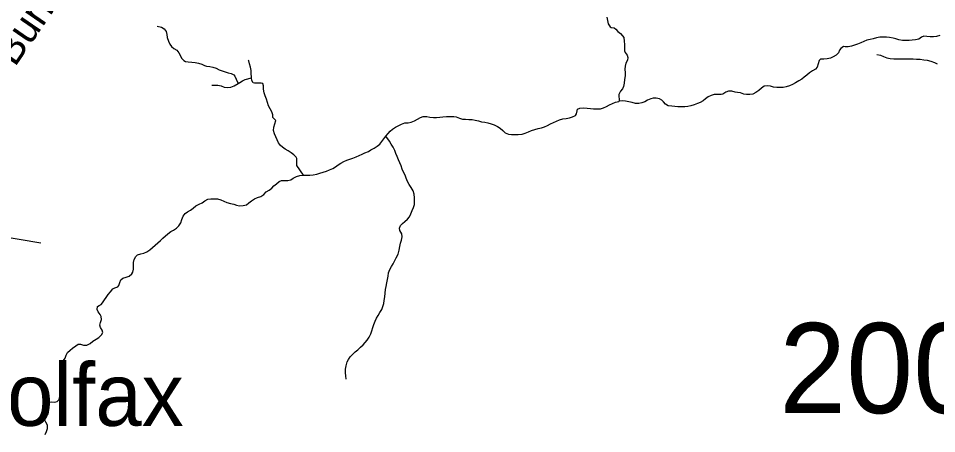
# Model space of a CAD drawing. Extents: x 1662474 to 1856135, y 779280 to 917889.
# Drawn here: x 1700764 to 1703701, y 861669 to 862996 of the extents above; entities that cross this region are included whole.
import ezdxf

# ---------------------------------------------------------------- set-up
doc = ezdxf.new("R2010")
doc.units = 0
for name, color, linetype in [('Cogo Default Point CELL', 7, 'Continuous'), ('Exist Civil Demographics Community Label', 7, 'Continuous'), ('Exist Hydrographic Creek Single Shore', 7, 'Continuous'), ('Exist Road Non-System Type 51', 7, 'Continuous'), ('Exist Road Secondary Type 51 Label', 7, 'Continuous')]:
    doc.layers.add(name, color=color, linetype=linetype)

msp = doc.modelspace()

# ---------------------------------------------------------------- linework, layer by layer
at = {"layer": 'Exist Hydrographic Creek Single Shore'}
for points in [[(1702647, 862999.4), (1702649.1, 862988.9), (1702651.2, 862978.1), (1702656.8, 862968.9), (1702660.1, 862966.3), (1702670.1, 862965.8), (1702674.8, 862961.6), (1702681.6, 862953.8), (1702690.2, 862947.4), (1702697.1, 862940.4), (1702701.4, 862934.3), (1702702.1, 862923.6), (1702703.1, 862912.5), (1702702.9, 862902.3), (1702702.9, 862892.1), (1702704.8, 862886.8), (1702711.2, 862878.1), (1702714.1, 862871.1), (1702712.6, 862862.9), (1702707.6, 862852.9), (1702704.8, 862843.2), (1702704, 862833.2), (1702705, 862822), (1702705.2, 862811.8), (1702703.4, 862800.4), (1702702.1, 862788.4), (1702700.2, 862778.7), (1702696.4, 862771.1), (1702690.5, 862762.9), (1702685, 862752.9), (1702686.1, 862730.9)], [(1701208.8, 862970.8), (1701222.1, 862967.6), (1701230.5, 862962.9), (1701236.9, 862954), (1701239.2, 862944.6), (1701240.5, 862935.1), (1701244.2, 862923.3), (1701248.4, 862913.8), (1701254.1, 862906.5), (1701262, 862899.9), (1701270.8, 862894.1), (1701277.8, 862885.8), (1701281.8, 862877.9), (1701285.9, 862868.4), (1701293.5, 862861.1), (1701299, 862857.7), (1701307.5, 862856.9), (1701318.8, 862855.8), (1701329.5, 862855.1), (1701340.5, 862853.2), (1701350.8, 862849.6), (1701359.9, 862845.1), (1701366.5, 862843.2), (1701376.5, 862842.2), (1701386.5, 862839.8), (1701397, 862836.7), (1701406.6, 862831.4), (1701416.4, 862827.8), (1701426.1, 862825.1), (1701435, 862822), (1701444.8, 862819.9), (1701453.6, 862815.4), (1701456.8, 862811.2), (1701460.5, 862801.5), (1701467.2, 862787.6)], [(1703711.2, 862941.1), (1703701.2, 862938), (1703691, 862936.9), (1703680.8, 862936.9), (1703670.2, 862938.5), (1703660.6, 862939.6), (1703653.2, 862935.9), (1703644.9, 862929.3), (1703634.1, 862927.2), (1703623.2, 862926.7), (1703613.4, 862925.6), (1703602.9, 862925.1), (1703592.4, 862925.6), (1703581, 862927.5), (1703571.4, 862930.4), (1703562.1, 862933.2), (1703551.1, 862935.1), (1703540.9, 862935.9), (1703530.4, 862936.1), (1703519.4, 862936.1), (1703509.1, 862933.5), (1703498.9, 862930.9), (1703489.2, 862928.8), (1703478.4, 862926.4), (1703468.2, 862922.5), (1703458.8, 862917.8), (1703448.8, 862913.3), (1703438.8, 862910.4), (1703429.1, 862907.6), (1703418.9, 862904.9), (1703408.6, 862905.2), (1703403.4, 862905.9), (1703395, 862900.2), (1703391.2, 862894.4), (1703387.4, 862886), (1703380, 862878.4), (1703370.9, 862872.9), (1703361.4, 862868.9), (1703350.9, 862866.3), (1703341.1, 862866.1), (1703330.1, 862865.8), (1703326, 862861.1), (1703322.5, 862850.6), (1703319.6, 862840.4), (1703313.6, 862833.8), (1703304.4, 862827.8), (1703295, 862821.8), (1703286.4, 862814.9), (1703277.4, 862808.3), (1703270, 862802.1), (1703261.1, 862796), (1703250.4, 862789.7), (1703240.6, 862784.7), (1703231.2, 862780.2), (1703219.9, 862777.1), (1703210, 862775.5), (1703199.8, 862775.2), (1703190.2, 862775), (1703180, 862775.8), (1703169.8, 862778.9), (1703159, 862780.2), (1703149.6, 862778.9), (1703140.9, 862772.6), (1703132.2, 862765.6), (1703123.6, 862759), (1703113.6, 862754), (1703104.1, 862752.2), (1703093.1, 862752.7), (1703085, 862754), (1703074.5, 862757.7), (1703064.2, 862758.8), (1703056.6, 862760.1), (1703046.5, 862763.4), (1703036.2, 862763.2), (1703027, 862759.8), (1703017.6, 862754.2), (1703011.8, 862752.7), (1703000.5, 862752.4), (1702990, 862752.2), (1702979.8, 862749.3), (1702970.4, 862745.1), (1702962.2, 862739.1), (1702954.9, 862732.8), (1702945.4, 862727.2), (1702936.2, 862723.6), (1702926.2, 862719.9), (1702915, 862716.5), (1702905.2, 862714.1), (1702895.5, 862713.1)], [(1703510.2, 862880), (1703522.2, 862877.9), (1703531.8, 862874.2), (1703542.2, 862870.2), (1703553, 862867.6), (1703564.2, 862866.9), (1703574.5, 862866.9), (1703584.2, 862866.9), (1703595, 862866.9), (1703606.5, 862867.1), (1703615.4, 862866.9), (1703626.5, 862866.3), (1703637.2, 862866.1), (1703649, 862865.3), (1703660.6, 862863.7), (1703671.1, 862861.9), (1703682.9, 862859.2), (1703694.1, 862855.1), (1703703.4, 862851.1)], [(1701510, 862806.2), (1701509.8, 862808.6), (1701509.2, 862819.4), (1701508.5, 862829.9), (1701506.6, 862840.1), (1701503.5, 862850.6), (1701501.1, 862860.6), (1701500.4, 862862.4)], [(1701467.2, 862787.6), (1701472.5, 862790.5), (1701481.1, 862796), (1701490.1, 862800.8), (1701510, 862806.2)], [(1701676.8, 862495.2), (1701655.5, 862525.7), (1701655.2, 862536.4), (1701654.6, 862548), (1701652.6, 862552.7), (1701645.2, 862560.3), (1701636.5, 862566.4), (1701627.1, 862572.6), (1701618.1, 862577.9), (1701608.8, 862583.9), (1701602.4, 862589.7), (1701596.9, 862597.9), (1701592.2, 862607.8), (1701588.2, 862617.2), (1701583.5, 862627.5), (1701580.9, 862638), (1701581.1, 862648.8), (1701584.6, 862659), (1701587.5, 862669.2), (1701583.5, 862674.2), (1701578.5, 862679.2), (1701577.8, 862687.6), (1701574.6, 862697.6), (1701569.6, 862707), (1701564.6, 862716.5), (1701561, 862727.2), (1701558.1, 862738.2), (1701553.6, 862748.5), (1701550.2, 862757.9), (1701548.9, 862769.8), (1701548.6, 862780.5), (1701546.2, 862787.9), (1701540.5, 862789.2), (1701530.2, 862788.9), (1701519.5, 862788.4), (1701515, 862790.2), (1701511.4, 862797.6), (1701510, 862806.2)], [(1701382.8, 862782.9), (1701402.8, 862782.6), (1701412.6, 862780.2), (1701422.6, 862775.8), (1701433.6, 862774.8), (1701443.6, 862776.1), (1701454.4, 862780), (1701467.2, 862787.6)], [(1702157.5, 862682.1), (1702164.9, 862680.8), (1702174.9, 862676.6), (1702185.1, 862673.7), (1702195, 862673.4), (1702205, 862673.2), (1702215.8, 862672.4), (1702225.8, 862670.8), (1702236, 862668.2), (1702245.8, 862665.3), (1702256.8, 862663.8), (1702266.4, 862662.4), (1702276.6, 862659.2), (1702285.9, 862655.9), (1702296.9, 862650.6), (1702305.5, 862644.8), (1702313.4, 862637.8), (1702321.5, 862630.1), (1702331.5, 862625.9), (1702342, 862624.9), (1702352.5, 862624.9), (1702363.2, 862624.9), (1702375.4, 862625.7), (1702385.6, 862629.1), (1702396.4, 862633.2), (1702406, 862637.2), (1702416.2, 862641.1), (1702427, 862643.8), (1702437.5, 862646.4), (1702447.2, 862649.6), (1702457.2, 862653.8), (1702466.6, 862658.5), (1702476.1, 862662.7), (1702485.9, 862667.4), (1702495.5, 862672.1), (1702505.8, 862675.2), (1702516, 862676.3), (1702527, 862677.6), (1702537.2, 862680.8), (1702546.8, 862685.2), (1702549.9, 862690.5), (1702551.2, 862700.2), (1702553, 862705.4), (1702560.6, 862709.1), (1702571.9, 862709.6), (1702583.5, 862709.4), (1702594.5, 862707.8), (1702604.2, 862706.8), (1702614.5, 862706.5), (1702626, 862706.8), (1702636.2, 862709.6), (1702645.6, 862714.1), (1702655.1, 862719.9), (1702664.9, 862724.4), (1702674.5, 862727.8), (1702684.5, 862730.6), (1702686.1, 862730.9)], [(1702895.5, 862713.1), (1702884.8, 862712.8), (1702873.8, 862713.1), (1702864, 862713.9), (1702854.1, 862715.7), (1702843.2, 862716.8), (1702833.9, 862721.4), (1702827.5, 862729.3), (1702822.9, 862735.1), (1702815.2, 862739.3), (1702804.8, 862741.4), (1702794.8, 862741.4), (1702787.1, 862739.3), (1702776.6, 862734.3), (1702767.8, 862729.6), (1702758, 862725.7), (1702749.1, 862723.8), (1702738.4, 862724.4), (1702727.5, 862726.7), (1702716.8, 862729.6), (1702706.2, 862731.7), (1702695.5, 862732.5), (1702686.1, 862730.9)], [(1701939.6, 862619.4), (1701946.8, 862628.1), (1701953.4, 862635.4), (1701961.5, 862642.2), (1701971.1, 862648.5), (1701980.9, 862654), (1701990.1, 862657.9), (1702000.2, 862661.9), (1702011.4, 862662.4), (1702021.2, 862664.5), (1702031.2, 862669), (1702041, 862674.2), (1702050.1, 862679.5), (1702059.6, 862682.9), (1702070.4, 862682.6), (1702080.9, 862680.5), (1702091.6, 862679.5), (1702102.1, 862679.2), (1702112.1, 862680), (1702122.4, 862681.1), (1702133.6, 862682.9), (1702143.6, 862682.9), (1702157.5, 862682.1)], [(1701676.8, 862495.2), (1701687, 862495.2), (1701697.1, 862495), (1701707.1, 862496), (1701719, 862498.6), (1701728.4, 862501.5), (1701738.9, 862504.7), (1701749.4, 862508.1), (1701759.9, 862511.5), (1701769.9, 862516.5), (1701779.1, 862521.8), (1701787, 862528.1), (1701795.4, 862533.6), (1701805, 862539.1), (1701814.8, 862542.8), (1701824.5, 862545.6), (1701834.5, 862549.1), (1701844.6, 862553), (1701854.6, 862557.4), (1701863.9, 862561.9), (1701873, 862565.8), (1701883.8, 862570.8), (1701892.1, 862575.8), (1701902.1, 862581.3), (1701911.6, 862587.1), (1701920, 862593.9), (1701927.1, 862602.1), (1701933.6, 862610.7), (1701939.6, 862619.4)], [(1701813.1, 861843.1), (1701811.4, 861853.8), (1701810.9, 861863.8), (1701810.9, 861875.1), (1701812.4, 861886.1), (1701815.8, 861898.1), (1701820, 861906), (1701826, 861914.2), (1701833.1, 861921.5), (1701842, 861929.9), (1701850.5, 861937.2), (1701858.6, 861945.1), (1701867, 861952.5), (1701873.8, 861960.6), (1701880.1, 861968.2), (1701886.4, 861977.4), (1701891.4, 861987.4), (1701895.1, 861997.4), (1701898.2, 862008.4), (1701901.6, 862018.1), (1701905.9, 862028.3), (1701910.2, 862037.5), (1701915, 862046.7), (1701920.2, 862056.4), (1701926.6, 862065.6), (1701930.5, 862075.1), (1701933.1, 862084.5), (1701934.8, 862094.5), (1701936, 862106), (1701937.4, 862118.1), (1701938.9, 862129.4), (1701940.8, 862139.6), (1701942.6, 862151.2), (1701945.5, 862161.7), (1701947.2, 862172.4), (1701948.4, 862183.2), (1701952, 862193.4), (1701957.5, 862202.9), (1701962.8, 862211.8), (1701968.9, 862221.8), (1701973.2, 862231.2), (1701979, 862242.2), (1701982.8, 862255.6), (1701984.9, 862266.6), (1701986.9, 862277.1), (1701990.1, 862287.1), (1701991.9, 862298.1), (1701990.4, 862307.6), (1701984.6, 862317.6), (1701983.5, 862325.7), (1701986.4, 862333.6), (1701993, 862340.4), (1702000.6, 862346.4), (1702008.8, 862353.8), (1702015, 862362.2), (1702020, 862371.4), (1702023.6, 862381.6), (1702027.9, 862391.6), (1702031, 862401.2), (1702031.8, 862411.5), (1702031.8, 862422.6), (1702030.5, 862433.8), (1702027.4, 862444.8), (1702020.8, 862455.9), (1702014.5, 862465.6), (1702008.5, 862474.8), (1702004.5, 862485), (1702001.1, 862495.2), (1701996.4, 862504.9), (1701992.1, 862514.4), (1701988.2, 862524.6), (1701984.6, 862533.8), (1701980.6, 862544.3), (1701976.1, 862554.6), (1701972, 862564.5), (1701968.2, 862573.7), (1701963, 862583.9), (1701956.8, 862593.6), (1701951, 862603.1), (1701939.6, 862619.4)], [(1701130.2, 862185.2), (1701132.1, 862194.8), (1701132.6, 862205.2), (1701133.1, 862215.8), (1701135, 862225.9), (1701140, 862235.1), (1701145.5, 862240.1), (1701156, 862243.6), (1701165.5, 862245.6), (1701175.4, 862250.4), (1701184.6, 862256.7), (1701193.5, 862263.8), (1701201.4, 862270.8), (1701210.1, 862278.2), (1701218.5, 862285.8), (1701226.6, 862293.1), (1701242.9, 862307.6), (1701251.8, 862314.4), (1701260.5, 862319.4), (1701269.6, 862325.4), (1701278, 862333.3), (1701283.5, 862342.8), (1701287, 862352.8), (1701291.1, 862364), (1701297.5, 862372.4), (1701305.6, 862377.9), (1701315, 862383.4), (1701323.5, 862390), (1701332.4, 862397.3), (1701342.4, 862401.8), (1701351.8, 862406.5), (1701360.8, 862412.8), (1701370.8, 862417.8), (1701379.9, 862419.6), (1701390.1, 862419.6), (1701401.1, 862419.4), (1701411.4, 862416.2), (1701421.9, 862411.8), (1701431.4, 862408.1), (1701442.4, 862404.7), (1701453.1, 862402.3), (1701462.5, 862398.9), (1701472, 862396.6), (1701483.2, 862397.6), (1701493.8, 862400.2), (1701501.6, 862406), (1701510, 862413.4), (1701519.2, 862419.4), (1701529.5, 862423.9), (1701540, 862427), (1701549.4, 862433.3), (1701557.2, 862441.2), (1701566.2, 862446.9), (1701574.6, 862453.5), (1701581.8, 862460.6), (1701589.9, 862467.7), (1701598, 862474.2), (1701605.6, 862477.6), (1701616.1, 862478.4), (1701626.6, 862478.2), (1701635.8, 862480), (1701643.6, 862485.2), (1701653.6, 862490.5), (1701664.6, 862493.7), (1701675.6, 862495.2), (1701676.8, 862495.2)], [(1700849.8, 861666.4), (1700853.9, 861675.6), (1700857.4, 861685.8), (1700857.1, 861696.3), (1700852.4, 861705.2), (1700847.9, 861714.4), (1700847.1, 861720.8), (1700850.8, 861726.2), (1700859.8, 861732.6), (1700861, 861738.1), (1700859.5, 861744.6), (1700854.8, 861754.3), (1700854.5, 861762.5), (1700858.6, 861769), (1700868.9, 861770.1), (1700880.8, 861769.8), (1700888.9, 861772.2), (1700894.4, 861778.5), (1700897.5, 861787.7), (1700897, 861797.4), (1700898.5, 861806.3), (1700903, 861815.8), (1700905.9, 861825.8), (1700906.4, 861835.9), (1700905.4, 861845.9), (1700903.5, 861857.8), (1700901.1, 861868), (1700899.9, 861878.8), (1700899.6, 861889), (1700901.1, 861896.1), (1700909.2, 861903.1), (1700914.5, 861909.7), (1700917.5, 861919.7), (1700921.9, 861928.3), (1700929.8, 861935.4), (1700937.9, 861941.8), (1700947.9, 861949.3), (1700955.8, 861954.6), (1700962.6, 861954.9), (1700973.1, 861951.9), (1700983.6, 861952.2), (1700993.5, 861956.9), (1701003, 861964.1), (1701012.8, 861971.1), (1701021.4, 861976.6), (1701030, 861984.2), (1701034.2, 861992.6), (1701032.4, 861999.4), (1701027.4, 862008.4), (1701025.2, 862015.5), (1701027.1, 862024.4), (1701030.5, 862034.1), (1701029, 862043.3), (1701025.6, 862049.9), (1701019.5, 862058.2), (1701015.9, 862065.6), (1701017.4, 862074.8), (1701023.2, 862078.2), (1701029.5, 862082.1), (1701033.8, 862087.4), (1701039.8, 862096.3), (1701045, 862104.4), (1701051.2, 862113.1), (1701059.1, 862122.6), (1701066, 862131.2), (1701072.5, 862135.1), (1701082.2, 862138.1), (1701085.9, 862142.5), (1701089.4, 862152.2), (1701092.2, 862160.9), (1701098.8, 862166.1), (1701109, 862168.5), (1701118.2, 862172.4), (1701126.9, 862179.8), (1701130.2, 862185.2)]]:
    msp.add_lwpolyline(points, dxfattribs=at)
at = {"layer": 'Exist Road Non-System Type 51'}
msp.add_line((1700836.6, 862277.5), (1700370, 862356), dxfattribs=at)

# ---------------------------------------------------------------- texts
at = {"layer": 'Cogo Default Point CELL'}
msp.add_text('2004', height=288, dxfattribs=at).set_placement((1703198, 861734.5))
at = {"layer": 'Exist Civil Demographics Community Label'}
msp.add_text('Colfax ', height=200, dxfattribs=at).set_placement((1700534.8, 861693.9))
at = {"layer": 'Exist Road Secondary Type 51 Label'}
msp.add_text('N Bunker Hill Rd', height=95, rotation=55.4757, dxfattribs=at).set_placement((1700681.3, 862733.6))

doc.saveas('drawing.dxf')
